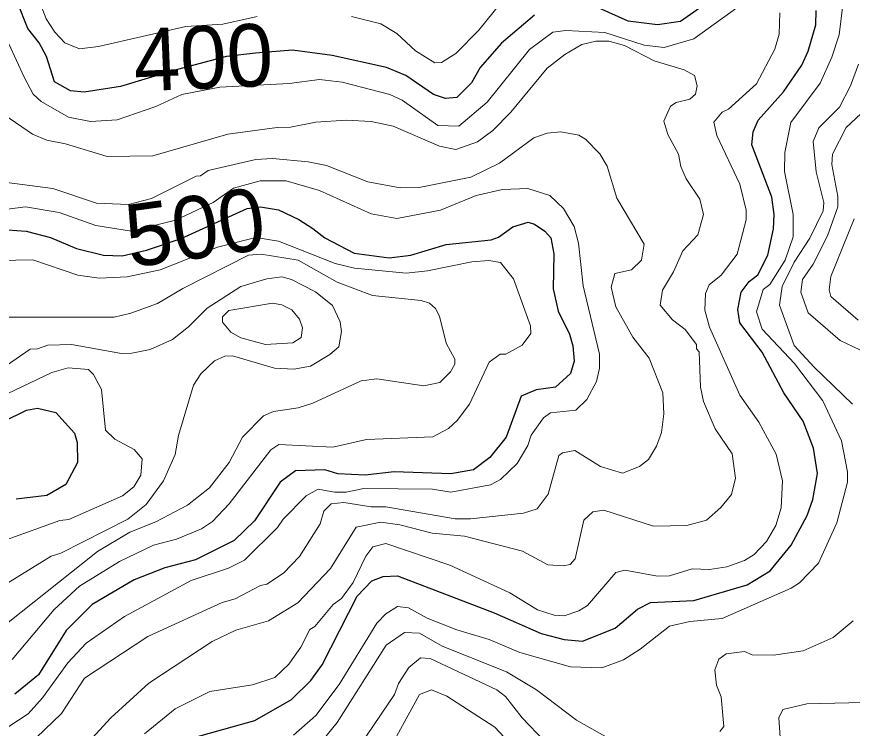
# Model space of a CAD drawing. Extents: x 673.3 to 698.5, y 6984.3 to 7012.3.
# Drawn here: x 686.36 to 687.428, y 6988.317 to 6989.227 of the extents above; entities that cross this region are included whole.
import ezdxf
from ezdxf.enums import TextEntityAlignment as Align

# ---------------------------------------------------------------- set-up
doc = ezdxf.new("R2010")
doc.units = 0
doc.header["$LTSCALE"] = 0.032
doc.layers.add('1', color=7, linetype='Continuous', lineweight=25)
doc.layers.add('2', color=7, linetype='Continuous', lineweight=13)
doc.layers.add('61', color=7, linetype='Continuous')

msp = doc.modelspace()

# ---------------------------------------------------------------- linework, layer by layer
at = {"layer": '1'}
for points in [[(687.2454, 6989.247), (687.2084, 6989.2208), (687.1792, 6989.2168), (687.1414, 6989.2213), (687.0921, 6989.2436)], [(687.022, 6989.2289), (686.9798, 6989.1932), (686.9525, 6989.1619), (686.9413, 6989.1423), (686.9228, 6989.1238), (686.9081, 6989.1223), (686.8928, 6989.1276), (686.8574, 6989.1519), (686.8328, 6989.1622), (686.7634, 6989.1776), (686.7124, 6989.1841), (686.6651, 6989.1803), (686.6284, 6989.1763), (686.559, 6989.1576), (686.4926, 6989.1378), (686.4464, 6989.1304), (686.4287, 6989.1323), (686.4084, 6989.1439), (686.3982, 6989.176), (686.3886, 6989.1936), (686.3745, 6989.2121), (686.3612, 6989.2451)], [(686.5777, 6988.303), (686.6646, 6988.3272), (686.7115, 6988.3542), (686.736, 6988.3785), (686.7504, 6988.3984), (686.7953, 6988.486), (686.814, 6988.5058), (686.8283, 6988.5114), (686.8469, 6988.512), (686.9702, 6988.4649), (687.0305, 6988.4385), (687.0599, 6988.4309), (687.0831, 6988.4284), (687.1248, 6988.4452), (687.1537, 6988.4697), (687.17, 6988.4779), (687.2254, 6988.4808), (687.2937, 6988.5007), (687.3231, 6988.5186), (687.3497, 6988.5515), (687.3705, 6988.5894), (687.3777, 6988.6098), (687.3836, 6988.6431), (687.3785, 6988.6753), (687.3651, 6988.7098), (687.3404, 6988.7461), (687.3129, 6988.7979), (687.2844, 6988.8358), (687.2819, 6988.8528), (687.2859, 6988.8746), (687.2964, 6988.8884), (687.3071, 6988.8969), (687.3201, 6988.9219), (687.3274, 6988.9558), (687.3282, 6988.9743), (687.3251, 6988.9964), (687.2998, 6989.0631), (687.3014, 6989.0796), (687.3079, 6989.0949), (687.3401, 6989.1309), (687.3634, 6989.1649), (687.3715, 6989.1828), (687.3812, 6989.2167), (687.382, 6989.2349)], [(686.3363, 6988.9553), (686.3723, 6988.953), (686.4034, 6988.9446), (686.4366, 6988.9307), (686.4712, 6988.9219), (686.4949, 6988.9213), (686.526, 6988.9284), (686.5702, 6988.9434), (686.6078, 6988.9606), (686.6545, 6988.9819), (686.6715, 6988.9837), (686.6945, 6988.9801), (686.7206, 6988.9675), (686.7385, 6988.9561)], [(686.7385, 6988.9561), (686.7539, 6988.9441), (686.7912, 6988.9248), (686.8363, 6988.9186), (686.8637, 6988.9222), (686.9089, 6988.9356), (686.9663, 6988.9417), (686.9759, 6988.9453), (686.9943, 6988.9585), (687.0137, 6988.9642), (687.0218, 6988.9619), (687.035, 6988.9528), (687.0427, 6988.9441), (687.0464, 6988.9238), (687.0457, 6988.8792), (687.0522, 6988.8505), (687.0667, 6988.8212), (687.0709, 6988.8062), (687.0725, 6988.7866), (687.068, 6988.7708), (687.0489, 6988.7534), (687.0238, 6988.75), (687.005, 6988.7418), (686.9855, 6988.6896), (686.9648, 6988.6635), (686.9438, 6988.6475), (686.9148, 6988.6426), (686.8426, 6988.6449), (686.8053, 6988.6409), (686.7703, 6988.6425), (686.7537, 6988.6475), (686.7164, 6988.6464), (686.697, 6988.6319), (686.6639, 6988.5826), (686.6379, 6988.5575), (686.5888, 6988.5324), (686.5493, 6988.5222), (686.5104, 6988.5071), (686.4566, 6988.4755), (686.4234, 6988.4422), (686.3878, 6988.3855), (686.3578, 6988.3609)], [(686.3442, 6988.7097), (686.3724, 6988.7241), (686.3868, 6988.7264), (686.4101, 6988.7211), (686.4338, 6988.6947), (686.4373, 6988.6824), (686.438, 6988.657), (686.423, 6988.6291), (686.3987, 6988.6149), (686.3594, 6988.6101)]]:
    msp.add_lwpolyline(points, dxfattribs=at)
at = {"layer": '2'}
for points in [[(686.7878, 6989.2272), (686.8256, 6989.2179), (686.8459, 6989.2054), (686.8696, 6989.1834), (686.8945, 6989.1679), (686.9028, 6989.1686), (686.9215, 6989.1798), (686.9508, 6989.2098), (686.9899, 6989.2587)], [(687.291, 6989.2461), (687.2254, 6989.1986), (687.1875, 6989.1876), (687.1621, 6989.1906), (687.1116, 6989.2069), (687.0617, 6989.2093), (687.0454, 6989.2071), (687.0156, 6989.1849), (686.9614, 6989.1178), (686.9251, 6989.0871), (686.8985, 6989.088), (686.8529, 6989.1204), (686.8369, 6989.1277), (686.7759, 6989.1435), (686.7472, 6989.1467), (686.7084, 6989.1416), (686.6198, 6989.137), (686.571, 6989.1274), (686.5377, 6989.112), (686.4885, 6989.0951), (686.4542, 6989.093), (686.4262, 6989.0985), (686.3912, 6989.1186), (686.3813, 6989.1279), (686.3697, 6989.1498), (686.35, 6989.1925)], [(686.3901, 6989.2442), (686.3976, 6989.2244), (686.4089, 6989.2071), (686.4216, 6989.1935), (686.4403, 6989.1858), (686.4646, 6989.189), (686.5764, 6989.2143), (686.6236, 6989.2174), (686.6673, 6989.2273)], [(687.4161, 6989.2421), (687.4113, 6989.2037), (687.4019, 6989.1753), (687.387, 6989.1421), (687.3496, 6989.0916)], [(687.1942, 6988.5123), (687.2234, 6988.5211), (687.2455, 6988.5204), (687.2678, 6988.5236), (687.2902, 6988.5316), (687.3027, 6988.5396), (687.3185, 6988.5562), (687.3305, 6988.5764), (687.3371, 6988.5992), (687.3388, 6988.6336), (687.3307, 6988.6675), (687.3086, 6988.7085), (687.2841, 6988.743), (687.2454, 6988.8301), (687.2395, 6988.8516), (687.2403, 6988.873), (687.245, 6988.8841), (687.2604, 6988.8965), (687.2809, 6988.9233), (687.2924, 6988.9673), (687.2923, 6988.9795), (687.2843, 6989.0129), (687.2548, 6989.0749), (687.2509, 6989.0921), (687.2616, 6989.105), (687.2699, 6989.1086), (687.3056, 6989.1412), (687.3289, 6989.1855), (687.3346, 6989.2047), (687.3355, 6989.2319)], [(686.345, 6989.1013), (686.3804, 6989.0766), (686.3988, 6989.0691), (686.4223, 6989.0644), (686.4758, 6989.0482), (686.534, 6989.049), (686.6298, 6989.0767), (686.693, 6989.0855), (686.7099, 6989.0856), (686.7422, 6989.0921), (686.7813, 6989.0946), (686.8133, 6989.093), (686.8412, 6989.0872), (686.9006, 6989.0615), (686.9214, 6989.0572), (686.949, 6989.067), (686.9684, 6989.0817), (686.9915, 6989.1048), (687.0382, 6989.1611), (687.0608, 6989.1788), (687.0823, 6989.1914), (687.1004, 6989.1956), (687.1167, 6989.1957), (687.1367, 6989.1903), (687.1748, 6989.1704), (687.2132, 6989.1592)], [(687.4281, 6988.7314), (687.3793, 6988.7787), (687.3539, 6988.8068), (687.3348, 6988.8582), (687.3382, 6988.882), (687.3536, 6988.9133), (687.3736, 6988.9438), (687.3907, 6988.9786), (687.3916, 6988.9893), (687.382, 6989.0288), (687.378, 6989.0676), (687.3852, 6989.0847), (687.4116, 6989.1114), (687.4258, 6989.1384), (687.4358, 6989.1665)], [(687.2132, 6989.1592), (687.2264, 6989.152), (687.2296, 6989.1385), (687.2278, 6989.1279), (687.2204, 6989.1215), (687.2029, 6989.1173), (687.1956, 6989.1125), (687.1873, 6989.0934), (687.1924, 6989.0764), (687.206, 6989.0511), (687.2089, 6989.0353), (687.2157, 6989.0199), (687.2332, 6988.9937), (687.2378, 6988.974), (687.2307, 6988.9482), (687.2114, 6988.9278), (687.1997, 6988.901), (687.1854, 6988.8772), (687.1825, 6988.858), (687.1983, 6988.8393), (687.2144, 6988.8272), (687.2288, 6988.8077), (687.2289, 6988.8022), (687.2321, 6988.7986), (687.2338, 6988.7535), (687.2377, 6988.7352), (687.2526, 6988.7002), (687.2746, 6988.668), (687.2786, 6988.6369), (687.2737, 6988.6161), (687.2598, 6988.5994), (687.2416, 6988.5832), (687.2166, 6988.5764), (687.1738, 6988.5757), (687.1106, 6988.596), (687.0964, 6988.5938), (687.0849, 6988.5831), (687.0739, 6988.5339), (687.0674, 6988.5268), (687.0584, 6988.5248), (687.0389, 6988.5264), (687.0064, 6988.5435), (686.9322, 6988.5628), (686.8911, 6988.5668), (686.8497, 6988.5773), (686.8255, 6988.5806), (686.7939, 6988.5744), (686.761, 6988.5217), (686.7194, 6988.4776), (686.6819, 6988.4546), (686.6403, 6988.4426), (686.6097, 6988.4282), (686.5288, 6988.3748), (686.4804, 6988.3306), (686.4188, 6988.2633)], [(687.4453, 6989.1089), (687.42, 6989.0855), (687.4026, 6989.0511), (687.4019, 6989.0379), (687.4096, 6988.9971), (687.4096, 6988.9841), (687.3962, 6988.947), (687.3781, 6988.9108), (687.3642, 6988.8909), (687.3624, 6988.875), (687.3717, 6988.8483), (687.4127, 6988.8129), (687.4376, 6988.801)], [(687.3496, 6989.0916), (687.3416, 6989.0534), (687.3413, 6989.0292), (687.3526, 6988.974), (687.3525, 6988.9457), (687.3424, 6988.9156), (687.3228, 6988.8848), (687.3142, 6988.8782), (687.3054, 6988.8497), (687.3128, 6988.8275), (687.3543, 6988.7836), (687.3903, 6988.736), (687.4143, 6988.6848), (687.4218, 6988.6453), (687.4218, 6988.6317), (687.4081, 6988.5801), (687.3847, 6988.5284), (687.3606, 6988.5032), (687.3499, 6988.4962), (687.2617, 6988.4575), (687.2204, 6988.4536), (687.1942, 6988.4477), (687.157, 6988.4184), (687.1356, 6988.4048), (687.1079, 6988.3945), (687.0679, 6988.3957), (687.0032, 6988.4143), (686.9641, 6988.4306), (686.9227, 6988.4429), (686.8846, 6988.4579), (686.8608, 6988.4713), (686.8468, 6988.473), (686.8318, 6988.4636), (686.8204, 6988.4514), (686.7722, 6988.3733), (686.7425, 6988.3337), (686.714, 6988.3083)], [(686.3849, 6988.3052), (686.4175, 6988.3361), (686.4466, 6988.3813), (686.5275, 6988.4347), (686.6228, 6988.4779), (686.6391, 6988.4828), (686.6715, 6988.4998), (686.6798, 6988.5016), (686.701, 6988.5154), (686.7217, 6988.537), (686.748, 6988.5787), (686.7526, 6988.5947), (686.762, 6988.6043), (686.7783, 6988.6059), (686.8129, 6988.6003), (686.8318, 6988.6002), (686.9204, 6988.5848), (686.94, 6988.5848), (687.008, 6988.5921), (687.0251, 6988.5976), (687.0394, 6988.6166), (687.0531, 6988.6661), (687.0576, 6988.6693), (687.0735, 6988.6725), (687.106, 6988.6519), (687.1344, 6988.6434), (687.1561, 6988.6518), (687.1675, 6988.6608), (687.1776, 6988.6777), (687.184, 6988.6953), (687.1873, 6988.7193), (687.1857, 6988.7463), (687.1686, 6988.7906), (687.1476, 6988.8174), (687.1257, 6988.8561), (687.1198, 6988.881), (687.1246, 6988.8988), (687.1458, 6988.9033), (687.1585, 6988.9159), (687.162, 6988.936), (687.1272, 6988.995), (687.1148, 6989.0359), (687.1053, 6989.0518), (687.0869, 6989.0703), (687.0785, 6989.0756), (687.0556, 6989.0799), (687.0381, 6989.0782), (687.0211, 6989.0721), (686.977, 6989.0398), (686.9404, 6989.0217), (686.8744, 6989.0086), (686.8501, 6989.0083), (686.8089, 6989.016), (686.7562, 6989.0368), (686.7324, 6989.0415), (686.6868, 6989.0456), (686.6658, 6989.0443), (686.6048, 6989.0304), (686.5951, 6989.0237), (686.5893, 6989.0231), (686.5324, 6988.9946), (686.503, 6988.9871), (686.462, 6988.9886), (686.4062, 6989.0074), (686.3373, 6989.0164)], [(686.3154, 6988.9765), (686.3715, 6988.9837), (686.4142, 6988.9765), (686.4611, 6988.9599), (686.5067, 6988.953), (686.5631, 6988.9667), (686.6111, 6988.9896), (686.6373, 6989.0078), (686.6712, 6989.017), (686.7044, 6989.0171), (686.7471, 6989.0048), (686.8129, 6988.975), (686.8458, 6988.9692), (686.9018, 6988.9798), (686.9471, 6988.9984), (686.9808, 6989.0059), (687.0133, 6989.0074), (687.0413, 6988.9985), (687.0589, 6988.9819), (687.0727, 6988.9587), (687.0783, 6988.9376), (687.0839, 6988.8831), (687.1049, 6988.7954), (687.105, 6988.7777), (687.101, 6988.7605), (687.0886, 6988.7376), (687.0746, 6988.7239), (687.0421, 6988.7205), (687.0335, 6988.7142), (687.0178, 6988.6918), (687.0135, 6988.6786), (686.9996, 6988.6559), (686.9783, 6988.6354), (686.9655, 6988.6284), (686.9151, 6988.619), (686.8917, 6988.623), (686.8036, 6988.6238), (686.7813, 6988.619), (686.7663, 6988.619), (686.7455, 6988.6229), (686.7301, 6988.6146), (686.7008, 6988.5844), (686.6936, 6988.5739), (686.6513, 6988.5322), (686.6309, 6988.5219)], [(687.4355, 6988.839), (687.4007, 6988.8693), (687.3983, 6988.8777), (687.4005, 6988.8949), (687.4304, 6988.9685)], [(686.3369, 6988.9154), (686.3806, 6988.9161), (686.4383, 6988.8964), (686.4656, 6988.8926), (686.5014, 6988.8942), (686.5435, 6988.9032), (686.6167, 6988.9322), (686.6659, 6988.9448), (686.6947, 6988.9398), (686.767, 6988.9113), (686.7918, 6988.9056), (686.8577, 6988.8991), (686.8853, 6988.902), (686.9416, 6988.9137), (686.9634, 6988.9153), (686.9782, 6988.9127), (686.995, 6988.8919), (687.0168, 6988.8317), (687.0171, 6988.8221), (687.0063, 6988.8071), (686.9854, 6988.7957)], [(686.332, 6988.4393), (686.4634, 6988.5434), (686.5045, 6988.5679), (686.5378, 6988.5812), (686.5785, 6988.6023), (686.6067, 6988.6247), (686.6315, 6988.6569), (686.6486, 6988.6895), (686.6756, 6988.7169), (686.6883, 6988.7224), (686.7197, 6988.727), (686.7384, 6988.7329), (686.8005, 6988.7614), (686.8204, 6988.7638), (686.8806, 6988.755), (686.9007, 6988.7592), (686.9145, 6988.7729), (686.92, 6988.7829), (686.9201, 6988.7893), (686.9089, 6988.8095), (686.9005, 6988.844), (686.8955, 6988.8539), (686.8877, 6988.8607), (686.8768, 6988.864), (686.8146, 6988.8707), (686.7697, 6988.8877), (686.7197, 6988.9159), (686.6724, 6988.9235), (686.6565, 6988.9222), (686.5723, 6988.8794), (686.5402, 6988.8601), (686.506, 6988.8478), (686.4848, 6988.8429), (686.3292, 6988.8428)], [(686.304, 6988.7518), (686.3775, 6988.8018), (686.3865, 6988.8022), (686.3999, 6988.807), (686.4301, 6988.8079), (686.4941, 6988.7965), (686.5074, 6988.7966), (686.5306, 6988.8015), (686.5593, 6988.8142), (686.5795, 6988.8303), (686.6037, 6988.8545), (686.6466, 6988.8819), (686.6798, 6988.8917), (686.6989, 6988.8942), (686.7112, 6988.8908), (686.7419, 6988.8754), (686.7637, 6988.8577), (686.7737, 6988.8367), (686.7752, 6988.8247), (686.7717, 6988.8051), (686.7601, 6988.7951), (686.7357, 6988.7803), (686.7143, 6988.7763), (686.6896, 6988.7778), (686.636, 6988.7932), (686.6262, 6988.7931), (686.6128, 6988.7872), (686.5953, 6988.7705)], [(686.9854, 6988.7957), (686.9778, 6988.7954), (686.9638, 6988.7853), (686.9389, 6988.7314), (686.9231, 6988.7106), (686.9121, 6988.7007), (686.8918, 6988.6898), (686.807, 6988.6865), (686.7641, 6988.6768), (686.6949, 6988.68), (686.6847, 6988.6732), (686.6317, 6988.6041), (686.6102, 6988.5818), (686.5963, 6988.5723), (686.5644, 6988.5591), (686.535, 6988.5513), (686.4916, 6988.5304), (686.4404, 6988.499), (686.4079, 6988.4689), (686.3541, 6988.4051)], [(686.3467, 6988.5582), (686.4151, 6988.5828), (686.4269, 6988.5843), (686.4954, 6988.6145), (686.5096, 6988.626), (686.5189, 6988.6407), (686.5203, 6988.6616), (686.5104, 6988.6735), (686.4853, 6988.6867), (686.4734, 6988.6985), (686.4684, 6988.7503), (686.4584, 6988.7696), (686.4517, 6988.776), (686.4259, 6988.7779), (686.405, 6988.7721), (686.3101, 6988.7271)], [(686.5953, 6988.7705), (686.5862, 6988.7561), (686.567, 6988.6917), (686.5625, 6988.6672), (686.5479, 6988.6334), (686.5257, 6988.6032), (686.5022, 6988.5846), (686.4164, 6988.5409), (686.4042, 6988.5371), (686.3168, 6988.4835)], [(686.5236, 6988.3103), (686.5628, 6988.342), (686.607, 6988.3641), (686.6615, 6988.3729), (686.6901, 6988.3823), (686.708, 6988.399), (686.7234, 6988.4208), (686.7346, 6988.4437), (686.7411, 6988.4473), (686.7644, 6988.4754), (686.7754, 6988.4832), (686.7899, 6988.5034), (686.8061, 6988.5373), (686.8154, 6988.5493), (686.8317, 6988.5536), (686.9135, 6988.5256), (686.9905, 6988.4906), (687.0259, 6988.4688), (687.047, 6988.462), (687.0598, 6988.461), (687.0784, 6988.4672), (687.0898, 6988.4741), (687.1257, 6988.5164), (687.1371, 6988.5195), (687.179, 6988.5116), (687.1942, 6988.5123)], [(686.6309, 6988.5219), (686.5832, 6988.5062), (686.4979, 6988.4603), (686.449, 6988.4261), (686.4253, 6988.4008), (686.3932, 6988.356), (686.3749, 6988.3359), (686.35, 6988.3195)], [(687.2586, 6988.3132), (687.2639, 6988.3197), (687.2606, 6988.3573), (687.2545, 6988.3724), (687.2525, 6988.3918), (687.2575, 6988.4055), (687.2668, 6988.4126), (687.2903, 6988.4154), (687.2999, 6988.4113), (687.3273, 6988.4105), (687.3654, 6988.4161), (687.4035, 6988.4334), (687.4293, 6988.4547)], [(686.7293, 6988.2749), (686.7697, 6988.3244), (686.8324, 6988.4235), (686.8557, 6988.4395), (686.8749, 6988.4388), (686.9038, 6988.422), (686.986, 6988.3894), (687.0243, 6988.3664), (687.0756, 6988.3275), (687.1149, 6988.3054)], [(687.0348, 6988.3008), (687.0059, 6988.3305), (686.9849, 6988.3579), (686.9739, 6988.3664), (686.8885, 6988.4063), (686.8762, 6988.4072), (686.8613, 6988.395), (686.848, 6988.3743), (686.8429, 6988.3602), (686.7984, 6988.2943)], [(686.8311, 6988.2802), (686.8747, 6988.3606), (686.8901, 6988.3663), (686.9099, 6988.3582), (686.9711, 6988.3188), (687.0436, 6988.241)], [(687.4413, 6988.3502), (687.37, 6988.3485), (687.3393, 6988.3412), (687.334, 6988.3307), (687.342, 6988.2177)]]:
    msp.add_lwpolyline(points, dxfattribs=at)
msp.add_lwpolyline([(686.7255, 6988.8292), (686.7215, 6988.8404), (686.7118, 6988.8524), (686.6991, 6988.8587), (686.6868, 6988.8608), (686.6312, 6988.8515), (686.623, 6988.8434), (686.6231, 6988.8365), (686.6339, 6988.8236), (686.6464, 6988.8166), (686.6782, 6988.8079), (686.7131, 6988.81), (686.7237, 6988.8168)], close=True, dxfattribs=at)

# ---------------------------------------------------------------- texts
at = {"layer": '61'}
for s, rotation, p in [('400', 2.426, (686.6002, 6989.1351)), ('500', 7.836, (686.5933, 6988.9182))]:
    msp.add_text(s, height=0.08, rotation=rotation, dxfattribs=at).set_placement(p, align=Align.CENTER)

doc.saveas('drawing.dxf')
